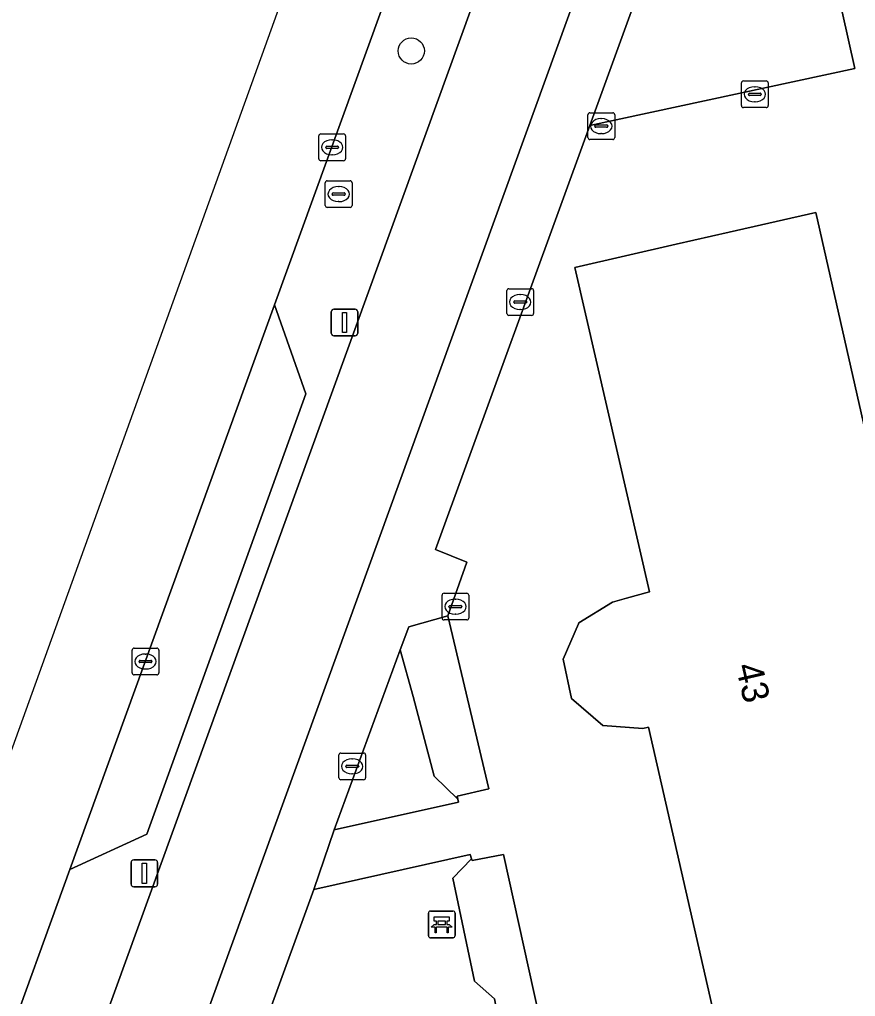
# Model space of a CAD drawing. Extents: x 156661 to 157576, y 383570 to 384425.
# Drawn here: x 156739.61 to 156770.9, y 384062.11 to 384098.66 of the extents above; entities that cross this region are included whole.
import ezdxf

# ---------------------------------------------------------------- set-up
doc = ezdxf.new("R2010")
doc.units = 0
for name, color, linetype in [('IMGEO_Bank', 7, 'Continuous'), ('IMGEO_Berm_groen', 7, 'Continuous'), ('IMGEO_Boom', 7, 'Continuous'), ('IMGEO_Fietspad_open', 7, 'Continuous'), ('IMGEO_Groenvoorziening', 7, 'Continuous'), ('IMGEO_Kolk', 7, 'Continuous'), ('IMGEO_Lichtmast', 7, 'Continuous'), ('IMGEO_Pand', 7, 'Continuous'), ('IMGEO_Pand_nummerreeks', 7, 'Continuous'), ('IMGEO_Parkeervlak_halfverhard', 7, 'Continuous'), ('IMGEO_Rijbaan_lokaal_open', 7, 'Continuous'), ('IMGEO_Rioolput', 7, 'Continuous'), ('IMGEO_Voetpad_open', 7, 'Continuous')]:
    doc.layers.add(name, color=color, linetype=linetype)

msp = doc.modelspace()

# ---------------------------------------------------------------- linework, layer by layer
at = {"layer": 'IMGEO_Bank'}
for p, q in [((156754.915, 384064.382), (156754.915, 384065.223)), ((156754.915, 384065.223), (156754.915, 384064.382)), ((156754.99, 384065.307), (156755.831, 384065.307)), ((156755.831, 384065.307), (156754.99, 384065.307)), ((156755.915, 384065.232), (156755.915, 384064.391)), ((156755.915, 384064.391), (156755.915, 384065.232)), ((156755.612, 384064.705), (156755.219, 384064.705)), ((156755.224, 384064.813), (156755.224, 384064.919)), ((156755.268, 384064.919), (156755.268, 384064.813)), ((156755.556, 384064.925), (156755.274, 384064.925)), ((156755.274, 384064.807), (156755.556, 384064.807)), ((156755.562, 384064.813), (156755.562, 384064.919)), ((156755.606, 384064.919), (156755.606, 384064.813)), ((156755.84, 384064.307), (156754.999, 384064.307)), ((156754.999, 384064.307), (156755.84, 384064.307))]:
    msp.add_line(p, q, dxfattribs=at)
for points in [[(156755.218, 384064.925), (156755.132, 384064.925), (156755.132, 384065.086), (156755.695, 384065.086), (156755.695, 384064.925), (156755.612, 384064.925)], [(156755.162, 384064.705), (156755.02, 384064.705), (156755.132, 384064.807), (156755.218, 384064.807)], [(156755.212, 384064.698), (156755.212, 384064.491), (156755.169, 384064.491), (156755.169, 384064.698)], [(156755.612, 384064.807), (156755.695, 384064.807), (156755.807, 384064.705), (156755.668, 384064.705)], [(156755.662, 384064.698), (156755.662, 384064.491), (156755.618, 384064.491), (156755.618, 384064.698)]]:
    msp.add_lwpolyline(points, dxfattribs=at)
for centre, radius, start, end in [((156754.993, 384065.229), 0.0779, 92.4484, 184.2845), ((156754.993, 384065.229), 0.0779, 92.4484, 184.2845), ((156755.837, 384065.229), 0.0779, 2.4484, 94.2845), ((156755.837, 384065.229), 0.0779, 2.4484, 94.2845), ((156755.162, 384064.698), 0.00671, 2.8957, 87.1043), ((156755.219, 384064.698), 0.00671, 92.8957, 177.1043), ((156755.217, 384064.918), 0.00671, 2.8957, 87.1043), ((156755.217, 384064.814), 0.00671, 272.8957, 357.1043), ((156755.274, 384064.918), 0.00671, 92.8957, 177.1043), ((156755.274, 384064.814), 0.00671, 182.8957, 267.1043), ((156755.556, 384064.918), 0.00671, 2.8957, 87.1043), ((156755.556, 384064.814), 0.00671, 272.8957, 357.1043), ((156755.613, 384064.918), 0.00671, 92.8957, 177.1043), ((156755.613, 384064.814), 0.00671, 182.8957, 267.1043), ((156755.611, 384064.698), 0.00671, 2.8957, 87.1043), ((156755.668, 384064.698), 0.00671, 92.8957, 177.1043), ((156754.993, 384064.385), 0.0779, 182.4484, 274.2845), ((156754.993, 384064.385), 0.0779, 182.4484, 274.2845), ((156755.837, 384064.385), 0.0779, 272.4484, 4.2845), ((156755.837, 384064.385), 0.0779, 272.4484, 4.2845)]:
    msp.add_arc(centre, radius, start, end, dxfattribs=at)
at = {"layer": 'IMGEO_Berm_groen'}
msp.add_lwpolyline([(156765.113, 384122.762), (156763.804, 384128.358), (156761.128, 384121.002), (156749.155, 384087.991), (156750.334, 384084.657), (156744.379, 384068.188), (156741.491, 384066.862), (156736.316, 384052.593), (156735.096, 384049.229), (156734.666, 384048.04), (156737.608, 384046.971)], close=True, dxfattribs=at)
at = {"layer": 'IMGEO_Boom'}
msp.add_circle((156754.276, 384097.485), 0.489, dxfattribs=at)
at = {"layer": 'IMGEO_Fietspad_open'}
for points in [[(156776.852, 384155.017), (156765.926, 384125.001), (156765.113, 384122.762), (156737.608, 384046.971), (156734.031, 384037.106), (156712.164, 383977.004)], [(156716.373, 383978.18), (156737.507, 384036.302), (156745.635, 384058.756), (156765.945, 384114.759), (156778.633, 384149.604)]]:
    msp.add_lwpolyline(points, dxfattribs=at)
at = {"layer": 'IMGEO_Groenvoorziening'}
for points in [[(156767.392, 384112.4), (156760.953, 384094.702), (156770.878, 384096.833)], [(156755.642, 384076.35), (156754.181, 384075.944), (156753.862, 384075.074), (156754.35, 384073.336), (156755.137, 384070.353), (156756.018, 384069.497), (156755.991, 384069.602), (156757.182, 384069.878)], [(156753.862, 384075.074), (156751.396, 384068.341), (156756.047, 384069.387), (156756.018, 384069.497), (156755.137, 384070.353), (156754.35, 384073.336)], [(156768.515, 384053.503), (156761.174, 384051.827), (156757.73, 384067.421), (156756.552, 384067.193), (156756.532, 384067.256), (156755.833, 384066.54), (156756.643, 384062.683), (156757.385, 384062.021), (156757.773, 384059.982), (156757.053, 384059.097), (156758.305, 384053.305), (156760.418, 384046.065), (156762.539, 384046.539), (156768.064, 384048.934), (156769.465, 384049.21)]]:
    msp.add_lwpolyline(points, close=True, dxfattribs=at)
for points in [[(156756.532, 384067.256), (156756.479, 384067.418), (156750.63, 384066.114), (156742.012, 384042.436)], [(156744.895, 384042.597), (156760.418, 384046.065), (156758.305, 384053.305), (156757.053, 384059.097), (156757.773, 384059.982), (156757.385, 384062.021), (156756.643, 384062.683), (156755.833, 384066.54), (156756.532, 384067.256)]]:
    msp.add_lwpolyline(points, dxfattribs=at)
at = {"layer": 'IMGEO_Kolk'}
for p, q in [((156766.633, 384095.439), (156766.633, 384096.291)), ((156766.708, 384096.365), (156767.56, 384096.365)), ((156767.121, 384096.145), (156767.146, 384096.145)), ((156767.634, 384096.291), (156767.634, 384095.439)), ((156766.892, 384095.859), (156766.892, 384095.871)), ((156767.33, 384095.822), (156766.932, 384095.822)), ((156766.935, 384095.908), (156767.333, 384095.908)), ((156767.376, 384095.871), (156767.376, 384095.859)), ((156767.56, 384095.365), (156766.708, 384095.365)), ((156767.144, 384095.585), (156767.119, 384095.585)), ((156760.888, 384094.246), (156760.888, 384095.098)), ((156760.963, 384095.172), (156761.815, 384095.172)), ((156761.889, 384095.098), (156761.889, 384094.246)), ((156761.147, 384094.666), (156761.147, 384094.678)), ((156761.585, 384094.629), (156761.187, 384094.629)), ((156761.19, 384094.715), (156761.588, 384094.715)), ((156761.376, 384094.952), (156761.401, 384094.952)), ((156761.631, 384094.678), (156761.631, 384094.666)), ((156750.815, 384093.454), (156750.815, 384094.306)), ((156750.89, 384094.38), (156751.742, 384094.38)), ((156751.816, 384094.306), (156751.816, 384093.454)), ((156761.399, 384094.392), (156761.374, 384094.392)), ((156751.074, 384093.874), (156751.074, 384093.886)), ((156751.117, 384093.923), (156751.515, 384093.923)), ((156751.303, 384094.16), (156751.328, 384094.16)), ((156751.558, 384093.886), (156751.558, 384093.874)), ((156761.815, 384094.172), (156760.963, 384094.172)), ((156751.512, 384093.837), (156751.114, 384093.837)), ((156751.326, 384093.6), (156751.301, 384093.6)), ((156751.742, 384093.38), (156750.89, 384093.38)), ((156757.855, 384087.665), (156757.855, 384088.517)), ((156757.93, 384088.591), (156758.782, 384088.591)), ((156758.856, 384088.517), (156758.856, 384087.665)), ((156758.114, 384088.085), (156758.114, 384088.097)), ((156758.552, 384088.048), (156758.154, 384088.048)), ((156758.157, 384088.134), (156758.555, 384088.134)), ((156758.343, 384088.371), (156758.368, 384088.371)), ((156758.598, 384088.097), (156758.598, 384088.085)), ((156758.366, 384087.811), (156758.341, 384087.811)), ((156758.782, 384087.591), (156757.93, 384087.591)), ((156755.428, 384076.271), (156755.428, 384077.123)), ((156755.503, 384077.197), (156756.355, 384077.197)), ((156756.429, 384077.123), (156756.429, 384076.271)), ((156755.687, 384076.691), (156755.687, 384076.703)), ((156755.73, 384076.74), (156756.128, 384076.74)), ((156755.916, 384076.977), (156755.941, 384076.977)), ((156756.171, 384076.703), (156756.171, 384076.691)), ((156756.125, 384076.654), (156755.727, 384076.654)), ((156755.939, 384076.417), (156755.914, 384076.417)), ((156756.355, 384076.197), (156755.503, 384076.197)), ((156743.828, 384074.217), (156743.828, 384075.069)), ((156743.903, 384075.143), (156744.755, 384075.143)), ((156744.316, 384074.923), (156744.341, 384074.923)), ((156744.829, 384075.069), (156744.829, 384074.217)), ((156744.087, 384074.637), (156744.087, 384074.649)), ((156744.525, 384074.6), (156744.127, 384074.6)), ((156744.13, 384074.686), (156744.528, 384074.686)), ((156744.571, 384074.649), (156744.571, 384074.637)), ((156744.755, 384074.143), (156743.903, 384074.143)), ((156744.339, 384074.363), (156744.314, 384074.363)), ((156751.642, 384071.22), (156752.494, 384071.22)), ((156751.567, 384070.294), (156751.567, 384071.146)), ((156752.055, 384071), (156752.08, 384071)), ((156752.568, 384071.146), (156752.568, 384070.294)), ((156751.826, 384070.714), (156751.826, 384070.726)), ((156752.264, 384070.677), (156751.866, 384070.677)), ((156751.869, 384070.763), (156752.267, 384070.763)), ((156752.31, 384070.726), (156752.31, 384070.714)), ((156752.494, 384070.22), (156751.642, 384070.22)), ((156752.078, 384070.44), (156752.053, 384070.44))]:
    msp.add_line(p, q, dxfattribs=at)
for points in [[(156766.633, 384095.439), (156766.633, 384096.291)], [(156766.708, 384096.365), (156767.56, 384096.365)], [(156767.634, 384096.291), (156767.634, 384095.439)], [(156767.56, 384095.365), (156766.708, 384095.365)], [(156760.888, 384094.246), (156760.888, 384095.098)], [(156760.963, 384095.172), (156761.815, 384095.172)], [(156761.889, 384095.098), (156761.889, 384094.246)], [(156750.815, 384093.454), (156750.815, 384094.306)], [(156750.89, 384094.38), (156751.742, 384094.38)], [(156751.816, 384094.306), (156751.816, 384093.454)], [(156761.815, 384094.172), (156760.963, 384094.172)], [(156751.742, 384093.38), (156750.89, 384093.38)], [(156757.855, 384087.665), (156757.855, 384088.517)], [(156757.93, 384088.591), (156758.782, 384088.591)], [(156758.856, 384088.517), (156758.856, 384087.665)], [(156758.782, 384087.591), (156757.93, 384087.591)], [(156755.428, 384076.271), (156755.428, 384077.123)], [(156755.503, 384077.197), (156756.355, 384077.197)], [(156756.429, 384077.123), (156756.429, 384076.271)], [(156756.355, 384076.197), (156755.503, 384076.197)], [(156743.828, 384074.217), (156743.828, 384075.069)], [(156743.903, 384075.143), (156744.755, 384075.143)], [(156744.829, 384075.069), (156744.829, 384074.217)], [(156744.755, 384074.143), (156743.903, 384074.143)], [(156751.642, 384071.22), (156752.494, 384071.22)], [(156751.567, 384070.294), (156751.567, 384071.146)], [(156752.568, 384071.146), (156752.568, 384070.294)], [(156752.494, 384070.22), (156751.642, 384070.22)]]:
    msp.add_lwpolyline(points, dxfattribs=at)
for centre, radius, start, end in [((156766.71, 384096.289), 0.0765, 91.552, 178.448), ((156766.71, 384096.289), 0.0765, 91.552, 178.448), ((156767.558, 384096.289), 0.0765, 1.552, 88.448), ((156767.558, 384096.289), 0.0765, 1.552, 88.448), ((156766.932, 384095.868), 0.0403, 85.8775, 175.7526), ((156766.929, 384095.858), 0.0366, 178.938, 274.7102), ((156767.333, 384095.865), 0.043, 264.8664, 352.4533), ((156767.337, 384095.87), 0.0386, 1.7309, 96.639), ((156766.71, 384095.441), 0.0765, 181.552, 268.448), ((156766.71, 384095.441), 0.0765, 181.552, 268.448), ((156767.558, 384095.441), 0.0765, 271.552, 358.448), ((156767.558, 384095.441), 0.0765, 271.552, 358.448), ((156760.965, 384095.096), 0.0765, 91.552, 178.448), ((156760.965, 384095.096), 0.0765, 91.552, 178.448), ((156761.813, 384095.096), 0.0765, 1.552, 88.448), ((156761.813, 384095.096), 0.0765, 1.552, 88.448), ((156761.187, 384094.675), 0.0403, 85.8775, 175.7526), ((156761.184, 384094.665), 0.0366, 178.938, 274.7102), ((156761.588, 384094.672), 0.043, 264.8664, 352.4533), ((156761.592, 384094.677), 0.0386, 1.7309, 96.639), ((156750.892, 384094.304), 0.0765, 91.552, 178.448), ((156750.892, 384094.304), 0.0765, 91.552, 178.448), ((156751.74, 384094.304), 0.0765, 1.552, 88.448), ((156751.74, 384094.304), 0.0765, 1.552, 88.448), ((156760.965, 384094.248), 0.0765, 181.552, 268.448), ((156760.965, 384094.248), 0.0765, 181.552, 268.448), ((156761.813, 384094.248), 0.0765, 271.552, 358.448), ((156761.813, 384094.248), 0.0765, 271.552, 358.448), ((156751.114, 384093.883), 0.0403, 85.8775, 175.7526), ((156751.519, 384093.885), 0.0386, 1.7309, 96.639), ((156751.111, 384093.873), 0.0366, 178.938, 274.7102), ((156751.515, 384093.88), 0.043, 264.8664, 352.4533), ((156750.892, 384093.456), 0.0765, 181.552, 268.448), ((156750.892, 384093.456), 0.0765, 181.552, 268.448), ((156751.74, 384093.456), 0.0765, 271.552, 358.448), ((156751.74, 384093.456), 0.0765, 271.552, 358.448), ((156757.932, 384088.515), 0.0765, 91.552, 178.448), ((156757.932, 384088.515), 0.0765, 91.552, 178.448), ((156758.78, 384088.515), 0.0765, 1.552, 88.448), ((156758.78, 384088.515), 0.0765, 1.552, 88.448), ((156758.154, 384088.094), 0.0403, 85.8775, 175.7526), ((156758.151, 384088.084), 0.0366, 178.938, 274.7102), ((156758.555, 384088.091), 0.043, 264.8664, 352.4533), ((156758.559, 384088.096), 0.0386, 1.7309, 96.639), ((156757.932, 384087.667), 0.0765, 181.552, 268.448), ((156757.932, 384087.667), 0.0765, 181.552, 268.448), ((156758.78, 384087.667), 0.0765, 271.552, 358.448), ((156758.78, 384087.667), 0.0765, 271.552, 358.448), ((156755.505, 384077.121), 0.0765, 91.552, 178.448), ((156755.505, 384077.121), 0.0765, 91.552, 178.448), ((156756.353, 384077.121), 0.0765, 1.552, 88.448), ((156756.353, 384077.121), 0.0765, 1.552, 88.448), ((156755.727, 384076.7), 0.0403, 85.8775, 175.7526), ((156756.132, 384076.702), 0.0386, 1.7309, 96.639), ((156755.724, 384076.69), 0.0366, 178.938, 274.7102), ((156756.128, 384076.697), 0.043, 264.8664, 352.4533), ((156755.505, 384076.273), 0.0765, 181.552, 268.448), ((156755.505, 384076.273), 0.0765, 181.552, 268.448), ((156756.353, 384076.273), 0.0765, 271.552, 358.448), ((156756.353, 384076.273), 0.0765, 271.552, 358.448), ((156743.905, 384075.067), 0.0765, 91.552, 178.448), ((156743.905, 384075.067), 0.0765, 91.552, 178.448), ((156744.753, 384075.067), 0.0765, 1.552, 88.448), ((156744.753, 384075.067), 0.0765, 1.552, 88.448), ((156744.127, 384074.646), 0.0403, 85.8775, 175.7526), ((156744.124, 384074.636), 0.0366, 178.938, 274.7102), ((156744.528, 384074.643), 0.043, 264.8664, 352.4533), ((156744.532, 384074.648), 0.0386, 1.7309, 96.639), ((156743.905, 384074.219), 0.0765, 181.552, 268.448), ((156743.905, 384074.219), 0.0765, 181.552, 268.448), ((156744.753, 384074.219), 0.0765, 271.552, 358.448), ((156744.753, 384074.219), 0.0765, 271.552, 358.448), ((156751.644, 384071.144), 0.0765, 91.552, 178.448), ((156751.644, 384071.144), 0.0765, 91.552, 178.448), ((156752.492, 384071.144), 0.0765, 1.552, 88.448), ((156752.492, 384071.144), 0.0765, 1.552, 88.448), ((156751.866, 384070.723), 0.0403, 85.8775, 175.7526), ((156751.863, 384070.713), 0.0366, 178.938, 274.7102), ((156752.267, 384070.72), 0.043, 264.8664, 352.4533), ((156752.271, 384070.725), 0.0386, 1.7309, 96.639), ((156751.644, 384070.296), 0.0765, 181.552, 268.448), ((156751.644, 384070.296), 0.0765, 181.552, 268.448), ((156752.492, 384070.296), 0.0765, 271.552, 358.448), ((156752.492, 384070.296), 0.0765, 271.552, 358.448)]:
    msp.add_arc(centre, radius, start, end, dxfattribs=at)
for centre, major_axis, ratio, start_param, end_param in [((156767.12, 384095.865), (-0.387, 0.002), 0.722429, 4.712389, 7.853982), ((156767.145, 384095.865), (-0.39, 0.002), 0.717154, 1.570796, 4.712389), ((156761.375, 384094.672), (-0.387, 0.002), 0.722429, 4.712389, 7.853982), ((156761.4, 384094.672), (-0.39, 0.002), 0.717154, 1.570796, 4.712389), ((156751.302, 384093.88), (-0.387, 0.002), 0.722429, 4.712389, 7.853982), ((156751.327, 384093.88), (-0.39, 0.002), 0.717154, 1.570796, 4.712389), ((156758.342, 384088.091), (-0.387, 0.002), 0.722429, 4.712389, 7.853982), ((156758.367, 384088.091), (-0.39, 0.002), 0.717154, 1.570796, 4.712389), ((156755.915, 384076.697), (-0.387, 0.002), 0.722429, 4.712389, 7.853982), ((156755.94, 384076.697), (-0.39, 0.002), 0.717154, 1.570796, 4.712389), ((156744.315, 384074.643), (-0.387, 0.002), 0.722429, 4.712389, 7.853982), ((156744.34, 384074.643), (-0.39, 0.002), 0.717154, 1.570796, 4.712389), ((156752.054, 384070.72), (-0.387, 0.002), 0.722429, 4.712389, 7.853982), ((156752.079, 384070.72), (-0.39, 0.002), 0.717154, 1.570796, 4.712389)]:
    msp.add_ellipse(centre, major_axis=major_axis, ratio=ratio, start_param=start_param, end_param=end_param, dxfattribs=at)
at = {"layer": 'IMGEO_Lichtmast'}
for p, q in [((156751.28, 384086.926), (156751.28, 384087.726)), ((156751.28, 384087.726), (156751.28, 384086.926)), ((156751.38, 384087.826), (156752.17, 384087.826)), ((156752.17, 384087.826), (156751.38, 384087.826)), ((156752.27, 384087.726), (156752.27, 384086.926)), ((156752.27, 384086.926), (156752.27, 384087.726)), ((156752.17, 384086.826), (156751.38, 384086.826)), ((156751.38, 384086.826), (156752.17, 384086.826)), ((156743.89, 384067.219), (156744.68, 384067.219)), ((156744.68, 384067.219), (156743.89, 384067.219)), ((156743.79, 384066.319), (156743.79, 384067.119)), ((156743.79, 384067.119), (156743.79, 384066.319)), ((156744.78, 384067.119), (156744.78, 384066.319)), ((156744.78, 384066.319), (156744.78, 384067.119)), ((156744.68, 384066.219), (156743.89, 384066.219)), ((156743.89, 384066.219), (156744.68, 384066.219))]:
    msp.add_line(p, q, dxfattribs=at)
for points in [[(156751.7, 384087.701), (156751.85, 384087.701), (156751.85, 384086.951), (156751.7, 384086.951), (156751.7, 384087.701)], [(156744.21, 384067.094), (156744.36, 384067.094), (156744.36, 384066.344), (156744.21, 384066.344), (156744.21, 384067.094)]]:
    msp.add_lwpolyline(points, dxfattribs=at)
for centre, start, end in [((156751.38, 384087.726), 90, 180), ((156751.38, 384087.726), 90, 180), ((156752.17, 384087.726), 0, 90), ((156752.17, 384087.726), 360, 90), ((156751.38, 384086.926), 180, 270), ((156751.38, 384086.926), 180, 270), ((156752.17, 384086.926), 270, 0), ((156752.17, 384086.926), 270, 0), ((156743.89, 384067.119), 90, 180), ((156743.89, 384067.119), 90, 180), ((156744.68, 384067.119), 0, 90), ((156744.68, 384067.119), 360, 90), ((156743.89, 384066.319), 180, 270), ((156743.89, 384066.319), 180, 270), ((156744.68, 384066.319), 270, 0), ((156744.68, 384066.319), 270, 0)]:
    msp.add_arc(centre, 0.1, start, end, dxfattribs=at)
at = {"layer": 'IMGEO_Pand'}
msp.add_lwpolyline([(156772.816, 384076.452), (156769.412, 384091.447), (156766.18, 384090.707), (156764.189, 384090.252), (156760.401, 384089.385), (156763.19, 384077.245), (156762.335, 384077.007), (156761.806, 384076.86), (156760.552, 384076.089), (156760.535, 384076.049), (156759.966, 384074.732), (156760.274, 384073.254), (156761.443, 384072.254), (156762.945, 384072.137), (156763.157, 384072.189), (156766.598, 384057.097)], dxfattribs=at)
at = {"layer": 'IMGEO_Parkeervlak_halfverhard'}
msp.add_lwpolyline([(156749.155, 384087.991), (156741.491, 384066.862), (156744.379, 384068.188), (156750.334, 384084.657)], close=True, dxfattribs=at)
at = {"layer": 'IMGEO_Rijbaan_lokaal_open'}
for points in [[(156796.393, 384229.598), (156776.667, 384174.913), (156779.88, 384173.769), (156778.111, 384168.86), (156774.9, 384170.016), (156754.346, 384113.034), (156757.41, 384111.912), (156755.633, 384107.027), (156752.581, 384108.142), (156731.499, 384049.697)], [(156726.084, 384024.404), (156730.143, 384035.594), (156731.004, 384037.945), (156731.07, 384038.127), (156731.108, 384038.231), (156731.355, 384038.912), (156731.499, 384039.309), (156733, 384043.45), (156733.592, 384045.073), (156734.666, 384048.04), (156735.096, 384049.229), (156736.316, 384052.593), (156741.491, 384066.862), (156749.155, 384087.991), (156761.128, 384121.002), (156763.804, 384128.358), (156764.651, 384130.687), (156769.391, 384143.716)]]:
    msp.add_lwpolyline(points, dxfattribs=at)
at = {"layer": 'IMGEO_Rioolput'}
for p, q in [((156751.059, 384091.703), (156751.059, 384092.555)), ((156751.134, 384092.629), (156751.986, 384092.629)), ((156752.06, 384092.555), (156752.06, 384091.703)), ((156751.318, 384092.123), (156751.318, 384092.135)), ((156751.756, 384092.086), (156751.358, 384092.086)), ((156751.361, 384092.172), (156751.759, 384092.172)), ((156751.547, 384092.409), (156751.572, 384092.409)), ((156751.802, 384092.135), (156751.802, 384092.123)), ((156751.57, 384091.849), (156751.545, 384091.849)), ((156751.986, 384091.629), (156751.134, 384091.629))]:
    msp.add_line(p, q, dxfattribs=at)
for points in [[(156751.059, 384091.703), (156751.059, 384092.555)], [(156751.134, 384092.629), (156751.986, 384092.629)], [(156752.06, 384092.555), (156752.06, 384091.703)], [(156751.986, 384091.629), (156751.134, 384091.629)]]:
    msp.add_lwpolyline(points, dxfattribs=at)
for centre, radius, start, end in [((156751.136, 384092.553), 0.0765, 91.552, 178.448), ((156751.136, 384092.553), 0.0765, 91.552, 178.448), ((156751.984, 384092.553), 0.0765, 1.552, 88.448), ((156751.984, 384092.553), 0.0765, 1.552, 88.448), ((156751.358, 384092.132), 0.0403, 85.8775, 175.7526), ((156751.355, 384092.122), 0.0366, 178.938, 274.7102), ((156751.759, 384092.129), 0.043, 264.8664, 352.4533), ((156751.763, 384092.134), 0.0386, 1.7309, 96.639), ((156751.136, 384091.705), 0.0765, 181.552, 268.448), ((156751.136, 384091.705), 0.0765, 181.552, 268.448), ((156751.984, 384091.705), 0.0765, 271.552, 358.448), ((156751.984, 384091.705), 0.0765, 271.552, 358.448)]:
    msp.add_arc(centre, radius, start, end, dxfattribs=at)
for centre, major_axis, ratio, start_param, end_param in [((156751.546, 384092.129), (-0.387, 0.002), 0.722429, 4.712389, 7.853982), ((156751.571, 384092.129), (-0.39, 0.002), 0.717154, 1.570796, 4.712389)]:
    msp.add_ellipse(centre, major_axis=major_axis, ratio=ratio, start_param=start_param, end_param=end_param, dxfattribs=at)
at = {"layer": 'IMGEO_Voetpad_open'}
for points in [[(156726.961, 384000.99), (156740.015, 384036.902), (156742.012, 384042.436), (156750.63, 384066.114), (156751.396, 384068.341), (156753.862, 384075.074), (156754.181, 384075.944), (156755.642, 384076.35), (156756.358, 384078.361), (156755.18, 384078.834), (156760.953, 384094.702), (156767.392, 384112.4), (156768.247, 384114.722), (156783.275, 384156.048)], [(156778.633, 384149.604), (156765.945, 384114.759), (156745.635, 384058.756), (156737.507, 384036.302), (156716.373, 383978.18)], [(156787.317, 384063.515), (156785.604, 384063.147), (156780.202, 384061.931), (156772.186, 384097.041), (156768.247, 384114.722), (156767.392, 384112.4), (156770.878, 384096.833), (156760.953, 384094.702), (156755.18, 384078.834), (156756.358, 384078.361), (156755.642, 384076.35), (156757.182, 384069.878), (156755.991, 384069.602), (156756.018, 384069.497), (156756.047, 384069.387), (156751.396, 384068.341), (156750.63, 384066.114), (156756.479, 384067.418), (156756.532, 384067.256), (156756.552, 384067.193), (156757.73, 384067.421), (156761.174, 384051.827)], [(156766.598, 384057.097), (156763.157, 384072.189), (156762.945, 384072.137), (156761.443, 384072.254), (156760.274, 384073.254), (156759.966, 384074.732), (156760.535, 384076.049), (156760.552, 384076.089), (156761.806, 384076.86), (156762.335, 384077.007), (156763.19, 384077.245), (156760.401, 384089.385), (156764.189, 384090.252), (156766.18, 384090.707), (156769.412, 384091.447), (156772.816, 384076.452)]]:
    msp.add_lwpolyline(points, dxfattribs=at)

# ---------------------------------------------------------------- texts
at = {"layer": 'IMGEO_Pand_nummerreeks'}
msp.add_text('43', height=1, rotation=282.9384, dxfattribs=at).set_placement((156766.411, 384074.477))

doc.saveas('drawing.dxf')
